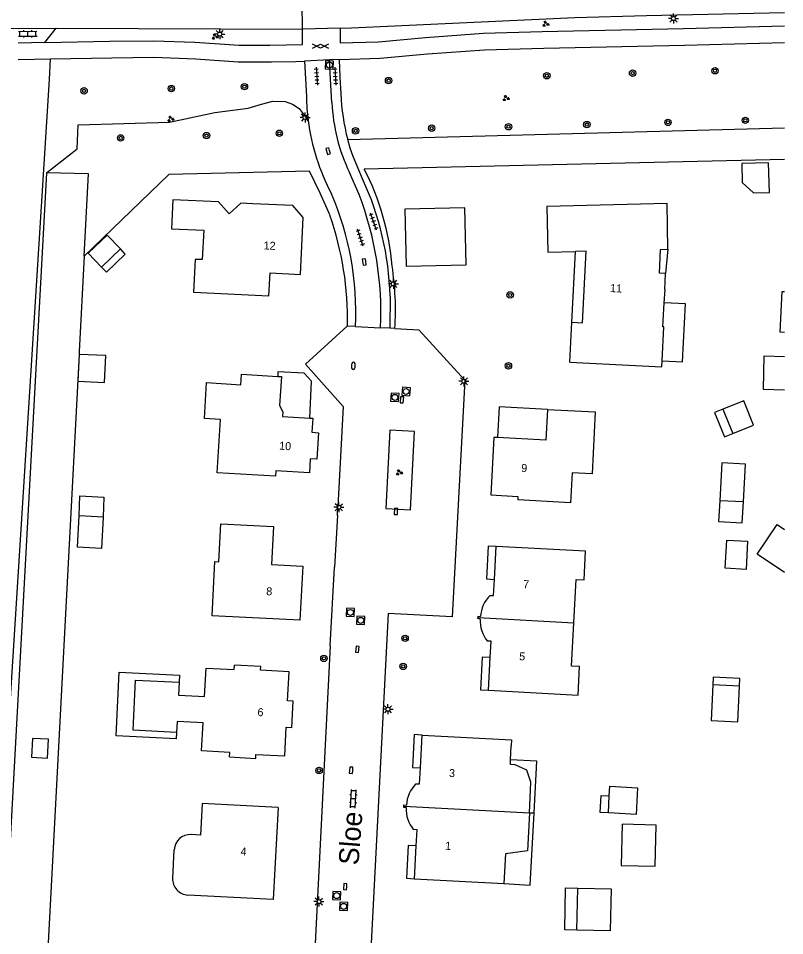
# Model space of a CAD drawing. Extents: x 128999 to 131010, y 395498 to 399007.
# Drawn here: x 130904.2 to 131000, y 396021.5 to 396136.1 of the extents above; entities that cross this region are included whole.
import ezdxf

# ---------------------------------------------------------------- set-up
doc = ezdxf.new("R2010")
doc.units = 0
for name, color, linetype in [('gg-afsc-erfafscheiding', 7, 'Continuous'), ('gg-afsc-hekwerk', 7, 'Continuous'), ('gg-afsc-muur', 7, 'Continuous'), ('gg-anno-huisnummerreeks BGT', 7, 'Continuous'), ('gg-anno-openbare ruimte label', 7, 'Continuous'), ('gg-bbg-bijgebouw', 7, 'Continuous'), ('gg-bbg-gedigitaliseerde bebouwing', 7, 'Continuous'), ('gg-bbg-gedigitaliseerde bijgebouw', 7, 'Continuous'), ('gg-bbg-hoofdgebouw', 7, 'Continuous'), ('gg-bbg-luifel en loopbrug', 7, 'Continuous'), ('gg-bbg-onder overbouw', 7, 'Continuous'), ('gg-bbg-pand overbouw', 7, 'Continuous'), ('gg-bbg-tussenscheiding', 7, 'Continuous'), ('gg-knt-verharding', 7, 'Continuous'), ('gt-grn-groengrens', 7, 'Continuous'), ('gt-grn-vlakafsluiter', 7, 'Continuous'), ('gt-grn-weggrens', 7, 'Continuous'), ('gt-symb-boom', 7, 'Continuous'), ('gt-symb-brandkraan', 7, 'Continuous'), ('gt-symb-gesloten verharding', 7, 'Continuous'), ('gt-symb-groenvak', 7, 'Continuous'), ('gt-symb-klinker verharding', 7, 'Continuous'), ('gt-symb-kolk', 7, 'Continuous'), ('gt-symb-lichtmast', 7, 'Continuous'), ('gt-symb-rioolschacht', 7, 'Continuous'), ('gt-symb-tegel verharding', 7, 'Continuous')]:
    doc.layers.add(name, color=color, linetype=linetype)

# ---------------------------------------------------------------- blocks, each defined once
blk = doc.blocks.new('gt0-BOOM')
at = {"layer": 'gt-symb-boom'}
for radius in [0.4, 0.2]:
    blk.add_circle((0, 0), radius, dxfattribs=at)
blk = doc.blocks.new('gt0-GRVAK')
at = {"layer": 'gt-symb-groenvak'}
for p, q in [((-0.11, 0.19), (-0.23, 0.24)), ((-0.18, 0.15), (0.09, 0.15)), ((-0.09, 0.21), (-0.16, 0.32)), ((-0.05, 0.21), (-0.05, 0.39)), ((0, 0.21), (0.06, 0.32)), ((0.01, 0.19), (0.13, 0.24)), ((0.26, -0.05), (0.2, 0.06)), ((0.31, -0.05), (0.31, 0.13)), ((0.35, -0.05), (0.41, 0.06)), ((-0.24, -0.23), (-0.36, -0.18)), ((-0.32, -0.26), (-0.05, -0.26)), ((-0.23, -0.21), (-0.29, -0.1)), ((-0.18, -0.2), (-0.18, -0.02)), ((-0.14, -0.21), (-0.07, -0.1)), ((-0.12, -0.23), (0, -0.18)), ((0.24, -0.07), (0.12, -0.02)), ((0.17, -0.11), (0.44, -0.11)), ((0.37, -0.07), (0.49, -0.02))]:
    blk.add_line(p, q, dxfattribs=at)
blk = doc.blocks.new('gt0-LMAST')
at = {"layer": 'gt-symb-lichtmast'}
for p, q in [((-0.18, 0.17), (-0.45, 0.44)), ((-0.01, 0.25), (-0.01, 0.62)), ((0.17, 0.17), (0.44, 0.44)), ((-0.26, 0), (-0.63, 0)), ((-0.18, -0.18), (-0.45, -0.45)), ((-0.01, -0.25), (-0.01, -0.63)), ((0.44, -0.45), (0.17, -0.18)), ((0.24, 0), (0.62, 0))]:
    blk.add_line(p, q, dxfattribs=at)
blk.add_circle((-0.01, 0), 0.25, dxfattribs=at)
blk = doc.blocks.new('gt0-RS')
at = {"layer": 'gt-symb-rioolschacht'}
blk.add_lwpolyline([(-0.5, -0.5), (0.5, -0.5), (0.5, 0.5), (-0.5, 0.5)], close=True, dxfattribs=at)
blk.add_circle((0, 0), 0.375, dxfattribs=at)
blk = doc.blocks.new('gt0-KOLK')
at = {"layer": 'gt-symb-kolk'}
blk.add_lwpolyline([(0, 0), (0.38, 0), (0.38, 0.4), (-0.38, 0.4), (-0.38, 0), (0, 0)], dxfattribs=at)
blk = doc.blocks.new('gt0-KL1')
at = {"layer": 'gt-symb-klinker verharding'}
for p, q in [((-1.15, 0.3), (1.15, 0.3)), ((-1, -0.3), (-1, 0.3)), ((-0.5, 0.3), (-0.5, 0.45)), ((0, -0.3), (0, 0.3)), ((0.5, 0.3), (0.5, 0.45)), ((1, -0.3), (1, 0.3)), ((-1.15, -0.3), (1.15, -0.3)), ((-0.5, -0.45), (-0.5, -0.3)), ((0.5, -0.45), (0.5, -0.3))]:
    blk.add_line(p, q, dxfattribs=at)
blk = doc.blocks.new('gt0-TEG1')
at = {"layer": 'gt-symb-tegel verharding'}
for p, q in [((-1.12, 0), (1.12, 0)), ((-0.9, -0.25), (-0.9, 0.25)), ((-0.45, -0.25), (-0.45, 0.25)), ((0, -0.25), (0, 0.25)), ((0.45, -0.25), (0.45, 0.25)), ((0.9, -0.25), (0.9, 0.25))]:
    blk.add_line(p, q, dxfattribs=at)
blk = doc.blocks.new('gt0-GESVH1')
at = {"layer": 'gt-symb-gesloten verharding'}
for p, q in [((-0.99, -0.26), (0.01, 0.24)), ((0.01, -0.26), (-0.99, 0.24)), ((0.01, 0.24), (1.01, -0.26)), ((1.01, 0.24), (0.01, -0.26))]:
    blk.add_line(p, q, dxfattribs=at)
blk = doc.blocks.new('gt0-BR')
at = {"layer": 'gt-symb-brandkraan'}
for centre, radius, start, end in [((-0.24, 0), 0.206, 107.5669, 252.4331), ((0.6, -2.66), 3, 106.892, 107.5669), ((0, -0.69), 0.938, 73.108, 106.892), ((-0.6, -2.66), 3, 72.4331, 73.108), ((0.24, 0), 0.206, 287.567, 72.4331), ((0.6, 2.66), 3, 252.4331, 253.108), ((0, 0.69), 0.938, 253.108, 286.8921), ((-0.6, 2.66), 3, 286.8921, 287.567)]:
    blk.add_arc(centre, radius, start, end, dxfattribs=at)

msp = doc.modelspace()

# ---------------------------------------------------------------- linework, layer by layer
at = {"layer": 'gg-afsc-erfafscheiding'}
msp.add_lwpolyline([(130902.2, 396033.79), (130902.26, 396035.23), (130908.12, 396128.45), (130908.24, 396131.04)], dxfattribs=at)
at = {"layer": 'gg-afsc-hekwerk'}
for p, q in [((130947.46, 396117.27), (131000, 396118.5)), ((130912.47, 396106.37), (130911.84, 396094.46))]:
    msp.add_line(p, q, dxfattribs=at)
msp.add_lwpolyline([(130943.15, 396111.52), (130941.95, 396114.26), (130940.64, 396117), (130923.04, 396116.57), (130912.47, 396106.37)], dxfattribs=at)
for centre, radius, start, end in [((130918.8, 396102.46), 32.26, 4.7722, 27.3183), ((130906.64, 396098.59), 38.73, 358.5669, 19.494), ((130914.49, 396099.57), 36.88, 356.5159, 8.6979)]:
    msp.add_arc(centre, radius, start, end, dxfattribs=at)
at = {"layer": 'gg-afsc-muur'}
for p, q in [((130944.11, 396073.96), (130944.16, 396075.08)), ((130943.22, 396057.7), (130943.73, 396067.5))]:
    msp.add_line(p, q, dxfattribs=at)
at = {"layer": 'gg-bbg-bijgebouw'}
msp.add_lwpolyline([(130952.55, 396112.25), (130952.69, 396105.14), (130960.19, 396105.29), (130960.04, 396112.4), (130952.55, 396112.25)], dxfattribs=at)
at = {"layer": 'gg-bbg-gedigitaliseerde bebouwing'}
for p, q in [((130985.4, 396107.23), (130985.32, 396112.95)), ((130965.75, 396043.46), (130965.84, 396045.2)), ((130923.53, 396028.64), (130923.72, 396032.22)), ((130953.75, 396028.59), (130964.92, 396027.98)), ((130936.1, 396025.99), (130925.42, 396026.54))]:
    msp.add_line(p, q, dxfattribs=at)
for points in [[(130930.58, 396111.68), (130929.26, 396113.16), (130923.55, 396113.43), (130923.38, 396109.8), (130927.4, 396109.61)], [(130927.4, 396109.61), (130927.21, 396105.94), (130926.33, 396105.98), (130926.12, 396101.89), (130935.56, 396101.42)], [(130985.12, 396104.22), (130984.34, 396104.25), (130984.49, 396107.21), (130985.4, 396107.23)], [(130984.96, 396100.53), (130985.06, 396102.2), (130985.03, 396102.2), (130985.12, 396104.22)], [(130984.68, 396093.3), (130984.89, 396097.55), (130984.79, 396097.56), (130984.96, 396100.53)], [(130973.15, 396093.12), (130984.64, 396092.56), (130984.68, 396093.3)], [(130936.39, 396078.89), (130929.1, 396079.32), (130929.49, 396085.96), (130927.49, 396086.08), (130927.77, 396090.59)], [(130970.35, 396087.23), (130976.34, 396086.91), (130975.94, 396079.18), (130973.45, 396079.3), (130973.25, 396075.56), (130966.65, 396075.91)], [(130939.43, 396060.9), (130928.45, 396061.45), (130928.81, 396068.21), (130929.29, 396068.18), (130929.55, 396072.94), (130936.14, 396072.59)], [(130973.66, 396060.57), (130973.95, 396065.97), (130974.94, 396065.92), (130975.13, 396069.5), (130963.95, 396070.09)], [(130962.99, 396052.14), (130974.18, 396051.54), (130974.37, 396055.11), (130973.37, 396055.16), (130973.66, 396060.57)], [(130926.75, 396051.41), (130927.52, 396051.37), (130927.7, 396054.9), (130931.21, 396054.72), (130931.23, 396055.29)], [(130924.01, 396046.87), (130918.58, 396047.14), (130918.89, 396053.41), (130924.32, 396053.14)], [(130924.32, 396053.14), (130924.24, 396051.54), (130926.75, 396051.41)], [(130926.56, 396048.12), (130924.08, 396048.24), (130924.01, 396046.87)], [(130930.62, 396043.8), (130930.65, 396044.37), (130927.14, 396044.56), (130927.34, 396048.08), (130926.56, 396048.12)], [(130954.7, 396046.54), (130965.88, 396045.96), (130965.84, 396045.2)], [(130968.1, 396036.83), (130968.3, 396040.64), (130967.77, 396042.14), (130966.32, 396042.83), (130965.72, 396042.86), (130965.75, 396043.46)], [(130936.7, 396037.48), (130927.22, 396037.97), (130927.01, 396034.05), (130925.82, 396034.11)], [(130968.1, 396036.83), (130967.85, 396032.08), (130965.11, 396031.7), (130964.92, 396027.98)]]:
    msp.add_lwpolyline(points, dxfattribs=at)
for centre, start, end in [((130925.71, 396032.11), 87.0255, 177.0122), ((130925.52, 396028.54), 176.9792, 267.0585)]:
    msp.add_arc(centre, 2, start, end, dxfattribs=at)
at = {"layer": 'gg-bbg-gedigitaliseerde bijgebouw'}
for p, q in [((130914.62, 396105.01), (130916.99, 396107.28)), ((130992.27, 396087.26), (130993.51, 396084.22)), ((130994.85, 396075.66), (130991.88, 396075.81)), ((130914.82, 396073.77), (130911.82, 396073.92)), ((130994.36, 396052.63), (130991.01, 396052.81)), ((130977.97, 396036.81), (130978.08, 396038.93)), ((130981.46, 396036.63), (130977.97, 396036.81)), ((130974.05, 396022.16), (130974.17, 396027.42))]:
    msp.add_line(p, q, dxfattribs=at)
for points in [[(130994.63, 396117.94), (130994.69, 396115.58), (130996.09, 396114.3), (130998.09, 396114.35), (130998, 396118.02), (130994.63, 396117.94)], [(130916.99, 396107.28), (130915.33, 396109), (130912.97, 396106.73), (130914.62, 396105.01)], [(130911.83, 396094.11), (130911.66, 396090.75), (130915.02, 396090.59), (130915.18, 396093.95), (130911.83, 396094.11)], [(131000, 396089.64), (130997.37, 396089.7), (130997.46, 396093.91), (131000, 396093.86)], [(130993.51, 396084.22), (130996.12, 396085.28), (130994.89, 396088.32), (130992.27, 396087.26)], [(130911.82, 396073.92), (130911.94, 396076.42), (130914.94, 396076.27), (130914.82, 396073.77)], [(130991.88, 396075.81), (130991.75, 396073.23), (130994.71, 396073.07), (130994.85, 396075.66)], [(131000, 396066.85), (130996.58, 396069.13), (130999.06, 396072.84), (131000, 396072.21)], [(130992.77, 396070.91), (130995.36, 396070.78), (130995.17, 396067.24), (130992.58, 396067.38), (130992.77, 396070.91)], [(130991.01, 396052.81), (130990.8, 396048.35), (130994.14, 396048.19), (130994.36, 396052.63)], [(130905.89, 396043.76), (130907.89, 396043.66), (130908.01, 396046.02), (130906.01, 396046.11), (130905.89, 396043.76)], [(130978.08, 396038.93), (130978.14, 396040.14), (130981.63, 396039.96), (130981.46, 396036.63)], [(130979.59, 396030.26), (130983.83, 396030.17), (130983.95, 396035.3), (130979.71, 396035.39), (130979.59, 396030.26)], [(130974.17, 396027.42), (130978.33, 396027.33), (130978.2, 396022.07), (130974.05, 396022.16)]]:
    msp.add_lwpolyline(points, dxfattribs=at)
at = {"layer": 'gg-bbg-hoofdgebouw'}
for p, q in [((130973.15, 396093.12), (130973.41, 396098.12)), ((130963.74, 396065.99), (130963.95, 396070.09)), ((130962.99, 396052.14), (130963.21, 396056.23)), ((130954.48, 396042.44), (130954.7, 396046.54)), ((130936.7, 396037.48), (130936.1, 396025.99)), ((130953.75, 396028.59), (130953.96, 396032.68))]:
    msp.add_line(p, q, dxfattribs=at)
for points in [[(130935.56, 396101.42), (130935.7, 396104.29), (130939.5, 396104.1), (130939.85, 396111.2), (130938.54, 396112.69), (130933.54, 396112.93), (130932.06, 396113.01), (130930.58, 396111.68)], [(130985.32, 396112.95), (130970.29, 396112.58), (130970.41, 396106.89), (130973.88, 396106.97)], [(130927.77, 396090.59), (130932.03, 396090.32), (130932.11, 396091.64), (130936.66, 396091.35)], [(130936.66, 396091.35), (130937.11, 396091.33), (130936.89, 396087.73), (130937.29, 396086.92), (130937.25, 396086.34), (130940.66, 396086.14)], [(130970.35, 396087.23), (130970.15, 396083.38), (130964.13, 396083.7)], [(130940.66, 396086.14), (130941.04, 396086.12), (130940.93, 396084.37), (130941.73, 396084.32), (130941.52, 396081.01), (130940.72, 396081.05), (130940.62, 396079.3), (130936.43, 396079.55), (130936.39, 396078.89)], [(130964.13, 396083.7), (130963.67, 396083.73), (130963.29, 396076.55), (130966.67, 396076.36), (130966.65, 396075.91)], [(130936.14, 396072.59), (130935.89, 396067.85), (130939.78, 396067.64), (130939.43, 396060.9)], [(130963.19, 396063.98), (130963.63, 396063.96), (130963.74, 396065.99)], [(130961.69, 396061.24), (130961.71, 396061.4), (130962.01, 396061.34)], [(130961.96, 396061.04), (130961.66, 396061.09), (130961.69, 396061.24)], [(130963.21, 396056.23), (130963.32, 396058.26), (130962.86, 396058.29)], [(130930.62, 396043.8), (130933.9, 396043.62), (130933.93, 396044.12), (130937.52, 396043.94), (130937.72, 396047.53), (130938.42, 396047.5), (130938.6, 396050.79), (130937.89, 396050.83), (130938.09, 396054.42), (130934.5, 396054.63), (130934.53, 396055.12), (130931.23, 396055.29)], [(130953.93, 396040.45), (130954.38, 396040.43), (130954.48, 396042.44)], [(130952.71, 396037.48), (130952.41, 396037.5), (130952.42, 396037.66)], [(130952.42, 396037.66), (130952.43, 396037.82), (130952.73, 396037.79)], [(130953.96, 396032.68), (130954.07, 396034.69), (130953.63, 396034.72)]]:
    msp.add_lwpolyline(points, dxfattribs=at)
for centre, radius, start, end in [((130965.91, 396061.17), 3.91, 134.0678, 177.5164), ((130965.92, 396060.81), 3.97, 176.6824, 219.5627), ((130956.79, 396037.55), 4.07, 134.6716, 176.6292), ((130956.59, 396037.24), 3.89, 176.5046, 220.44)]:
    msp.add_arc(centre, radius, start, end, dxfattribs=at)
at = {"layer": 'gg-bbg-luifel en loopbrug'}
for p, q in [((130985.4, 396107.23), (130985.12, 396104.22)), ((130968.1, 396036.83), (130968.7, 396036.81))]:
    msp.add_line(p, q, dxfattribs=at)
for points in [[(130914.62, 396105.01), (130915.24, 396104.36), (130917.6, 396106.64), (130916.99, 396107.28)], [(131000, 396096.83), (130999.43, 396096.86), (130999.7, 396101.98), (131000, 396101.97)], [(130984.68, 396093.3), (130987.25, 396093.17), (130987.61, 396100.4), (130984.96, 396100.53)], [(130940.66, 396086.14), (130940.89, 396090.74), (130939.94, 396091.75), (130936.68, 396091.91), (130936.66, 396091.35)], [(130970.35, 396087.23), (130964.33, 396087.54), (130964.13, 396083.7)], [(130992.27, 396087.26), (130991.25, 396086.84), (130992.48, 396083.8), (130993.51, 396084.22)], [(130994.85, 396075.66), (130995.1, 396080.4), (130992.13, 396080.55), (130991.88, 396075.81)], [(130914.82, 396073.77), (130914.62, 396069.85), (130911.62, 396070), (130911.82, 396073.92)], [(130963.95, 396070.09), (130962.96, 396070.14), (130962.74, 396066.04), (130963.74, 396065.99)], [(130963.21, 396056.23), (130962.21, 396056.28), (130962, 396052.19), (130962.99, 396052.14)], [(130924.01, 396046.87), (130923.97, 396046.07), (130916.46, 396046.44), (130916.85, 396054.4), (130924.37, 396054.03), (130924.32, 396053.14)], [(130994.36, 396052.63), (130994.41, 396053.62), (130991.06, 396053.79), (130991.01, 396052.81)], [(130954.7, 396046.54), (130953.7, 396046.59), (130953.49, 396042.5), (130954.48, 396042.44)], [(130968.7, 396036.81), (130969.04, 396043.29), (130965.75, 396043.46)], [(130977.97, 396036.81), (130976.95, 396036.86), (130977.06, 396038.98), (130978.08, 396038.93)], [(130964.92, 396027.98), (130968.21, 396027.8), (130968.7, 396036.81)], [(130953.96, 396032.68), (130952.97, 396032.73), (130952.75, 396028.64), (130953.75, 396028.59)], [(130974.05, 396022.16), (130972.51, 396022.2), (130972.63, 396027.46), (130974.17, 396027.42)]]:
    msp.add_lwpolyline(points, dxfattribs=at)
at = {"layer": 'gg-bbg-onder overbouw'}
msp.add_lwpolyline([(130973.41, 396098.12), (130974.74, 396098.04), (130975.18, 396107), (130973.88, 396106.97)], dxfattribs=at)
at = {"layer": 'gg-bbg-pand overbouw'}
msp.add_line((130973.41, 396098.12), (130973.88, 396106.97), dxfattribs=at)
at = {"layer": 'gg-bbg-tussenscheiding'}
for p, q in [((130961.69, 396061.24), (130973.66, 396060.57)), ((130952.42, 396037.66), (130968.1, 396036.83))]:
    msp.add_line(p, q, dxfattribs=at)
at = {"layer": 'gg-knt-verharding'}
for p, q in [((130902.78, 396134.82), (130908.96, 396134.86)), ((130907.53, 396133.09), (130908.96, 396134.86)), ((130908.96, 396134.86), (130939.73, 396134.75)), ((130944.44, 396134.86), (130939.73, 396134.75)), ((130907.53, 396133.09), (130904.22, 396133.01)), ((130904.21, 396130.96), (130908.24, 396131.04)), ((130943.11, 396130.9), (130939.99, 396130.75)), ((130939.99, 396130.75), (130940.24, 396126.33)), ((130944.32, 396130.95), (130943.11, 396130.9)), ((130946.83, 396114.08), (130945.61, 396116.82)), ((130950.69, 396101.39), (130950.68, 396097.36)), ((130946.38, 396097.57), (130945.35, 396097.62)), ((130946.38, 396097.57), (130949.5, 396097.42)), ((130950.68, 396097.36), (130949.5, 396097.42)), ((130951.3, 396097.33), (130950.68, 396097.36)), ((130944.11, 396073.96), (130943.73, 396067.5)), ((130943.22, 396057.7), (130939.78, 395990.24))]:
    msp.add_line(p, q, dxfattribs=at)
for points in [[(130944.44, 396134.86), (130945.86, 396134.9), (130973.8, 396136.18), (130982.72, 396136.46), (131000, 396136.82)], [(130907.53, 396133.09), (130915.67, 396133.24), (130921.18, 396133.26), (130926.29, 396133.1), (130931.83, 396132.72), (130935.66, 396132.73), (130939.76, 396132.81), (130939.73, 396134.75)], [(130944.44, 396134.86), (130944.47, 396133.03), (130949.25, 396133.14), (130955.1, 396133.7), (130962.37, 396134.25), (130969.71, 396134.43), (130987.36, 396134.82), (131000, 396135.15)], [(130944.32, 396130.95), (130949.45, 396131.11), (130955.35, 396131.65), (130962.5, 396132.17), (130969.91, 396132.36), (130987.47, 396132.76), (131000, 396133.09)], [(130908.24, 396131.04), (130915.92, 396131.17), (130921.16, 396131.22), (130926.43, 396131.02), (130931.7, 396130.67), (130935.86, 396130.64), (130938.91, 396130.71), (130939.99, 396130.75)], [(130943.42, 396125.56), (130943.15, 396129.94), (130943.11, 396130.9)], [(130944.32, 396130.95), (130944.42, 396128.76), (130944.54, 396126.67)], [(130947.25, 396116.03), (130946.07, 396118.82), (130945.71, 396119.87), (130945.4, 396120.94)], [(130945.35, 396097.62), (130940.13, 396092.88), (130944.83, 396087.61), (130944.16, 396075.08)], [(130951.3, 396097.33), (130954.3, 396097.18), (130960.04, 396090.88), (130958.45, 396061.3), (130950.46, 396061.73), (130947.45, 396003.56)], [(130950.16, 396074.83), (130953.24, 396074.68), (130953.75, 396084.46), (130950.65, 396084.64), (130950.16, 396074.83)]]:
    msp.add_lwpolyline(points, dxfattribs=at)
for centre, radius, start, end in [((130969.88, 396127.53), 25.35, 181.952, 195.0772), ((130967.44, 396126.83), 27.21, 181.0496, 187.3668), ((130966.36, 396126.67), 22.97, 182.7583, 205.3882), ((130967.32, 396126.82), 27.09, 187.3766, 207.8567), ((130913.84, 396100.46), 36.86, 1.4464, 24.9927), ((130908.6, 396099.3), 37.82, 357.3871, 23.1435), ((130908.52, 396099.4), 41.02, 357.237, 20.9685)]:
    msp.add_arc(centre, radius, start, end, dxfattribs=at)
at = {"layer": 'gt-grn-groengrens'}
msp.add_line((130945.4, 396120.94), (131000, 396122.42), dxfattribs=at)
for points in [[(130907.75, 396116.77), (130911.58, 396119.77), (130911.7, 396122.77), (130923.12, 396123.13), (130928.81, 396124.31), (130932.95, 396124.87), (130934.61, 396125.38), (130936.04, 396125.74), (130937.58, 396125.7), (130938.49, 396125.38), (130939.35, 396124.83), (130940.46, 396123.34)], [(130907.75, 396116.77), (130902.42, 396018.83), (130901.43, 396000), (130899.51, 395964.29)], [(130912.47, 396106.37), (130913.01, 396116.68), (130907.75, 396116.77)]]:
    msp.add_lwpolyline(points, dxfattribs=at)
at = {"layer": 'gt-grn-vlakafsluiter'}
msp.add_line((130911.84, 396094.46), (130911.83, 396094.11), dxfattribs=at)
msp.add_lwpolyline([(130911.83, 396094.11), (130906.9, 396000), (130905.04, 395964.05)], dxfattribs=at)
at = {"layer": 'gt-grn-weggrens'}
msp.add_line((130939.73, 396134.75), (130939.72, 396137.97), dxfattribs=at)

# ---------------------------------------------------------------- block references
at = {"layer": 'gt-symb-boom'}
for p, rotation in [((130970.28, 396128.92), 1.7183580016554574), ((130981, 396129.24), 1.7183580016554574), ((130991.3, 396129.54), 1.7183580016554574), ((130923.36, 396127.32), -178.45338970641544), ((130975.28, 396122.82), -178.45338970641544), ((130985.42, 396123.09), -178.45338970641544), ((130995.08, 396123.35), -178.45338970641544), ((130965.49, 396122.55), -178.45338970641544), ((130927.75, 396121.44), -178.45338970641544)]:
    msp.add_blockref('gt0-BOOM', p, dxfattribs=dict(at, rotation=rotation))
for p in [(130932.49, 396127.56), (130950.5, 396128.32), (130912.45, 396127.03), (130936.85, 396121.73), (130946.38, 396122.04), (130955.89, 396122.37), (130917.02, 396121.15), (130965.7, 396101.53), (130965.48, 396092.67), (130952.57, 396058.62), (130942.42, 396056.12), (130952.33, 396055.12), (130941.82, 396042.12)]:
    msp.add_blockref('gt0-BOOM', p, dxfattribs=at)
at = {"layer": 'gt-symb-brandkraan', "rotation": 88.39613722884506}
msp.add_blockref('gt0-BR', (130946.1, 396092.67), dxfattribs=at)
at = {"layer": 'gt-symb-gesloten verharding'}
msp.add_blockref('gt0-GESVH1', (130941.97, 396132.61), dxfattribs=at)
at = {"layer": 'gt-symb-groenvak', "rotation": -2.9796737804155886}
msp.add_blockref('gt0-GRVAK', (130970.13, 396135.39), dxfattribs=at)
at = {"layer": 'gt-symb-groenvak'}
for p in [(130928.8, 396133.81), (130965.16, 396126.11), (130923.27, 396123.51), (130951.82, 396079.34)]:
    msp.add_blockref('gt0-GRVAK', p, dxfattribs=at)
at = {"layer": 'gt-symb-klinker verharding'}
for p, rotation in [((130905.42, 396134.16), 0.7448031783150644), ((130946.1, 396038.57), 87.0775273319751)]:
    msp.add_blockref('gt0-KL1', p, dxfattribs=dict(at, rotation=rotation))
at = {"layer": 'gt-symb-kolk'}
for p, rotation in [((130943.14, 396119.57), 107.51119556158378), ((130947.66, 396105.67), 99.02919884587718), ((130952.37, 396088.41), 86.10210376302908), ((130951.63, 396074.47), 86.61671238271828), ((130946.8, 396057.24), 83.68511557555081), ((130946.02, 396042.13), 86.3879250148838), ((130945.28, 396027.58), 86.78837422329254)]:
    msp.add_blockref('gt0-KOLK', p, dxfattribs=dict(at, rotation=rotation))
at = {"layer": 'gt-symb-lichtmast'}
for p in [(130986.11, 396136.07), (130929.41, 396134.12), (130940.07, 396123.71), (130951.11, 396102.92), (130959.93, 396090.74), (130944.3, 396075.01), (130950.44, 396049.77), (130941.8, 396025.73)]:
    msp.add_blockref('gt0-LMAST', p, dxfattribs=at)
at = {"layer": 'gt-symb-rioolschacht'}
for p, rotation in [((130943.11, 396130.26), 88.10803458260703), ((130952.7, 396089.47), -92.97967377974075), ((130951.29, 396088.73), -92.97967378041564), ((130945.73, 396061.86), -92.97967378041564), ((130947.03, 396060.87), -92.97967378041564), ((130944.02, 396026.48), -92.97967378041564), ((130944.89, 396025.13), -92.97967378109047)]:
    msp.add_blockref('gt0-RS', p, dxfattribs=dict(at, rotation=rotation))
at = {"layer": 'gt-symb-tegel verharding'}
for p, rotation in [((130941.53, 396128.86), -86.21640974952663), ((130943.85, 396128.86), -86.21640974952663), ((130948.62, 396110.69), 109.63070227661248), ((130946.96, 396108.68), 108.2356914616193)]:
    msp.add_blockref('gt0-TEG1', p, dxfattribs=dict(at, rotation=rotation))

# ---------------------------------------------------------------- texts
at = {"layer": 'gg-anno-huisnummerreeks BGT'}
for s, rotation, p in [('12', 357.1, (130934.87, 396107.23)), ('11', 357.1, (130978.16, 396101.9)), ('10', 356.4, (130936.81, 396082.21)), ('9', 357, (130967.06, 396079.42)), ('7', 357, (130967.3, 396064.91)), ('8', 357, (130935.2, 396064.02)), ('5', 357, (130966.81, 396055.89)), ('6', 356.8, (130934.1, 396048.92)), ('3', 357, (130958.04, 396041.31)), ('1', 357, (130957.55, 396032.22)), ('4', 357, (130931.99, 396031.52))]:
    msp.add_text(s, height=1, rotation=rotation, dxfattribs=at).set_placement(p)
at = {"layer": 'gg-anno-openbare ruimte label'}
msp.add_text('Sloe', height=2.5, rotation=85.6, dxfattribs=at).set_placement((130946.74, 396030.22))

doc.saveas('drawing.dxf')
